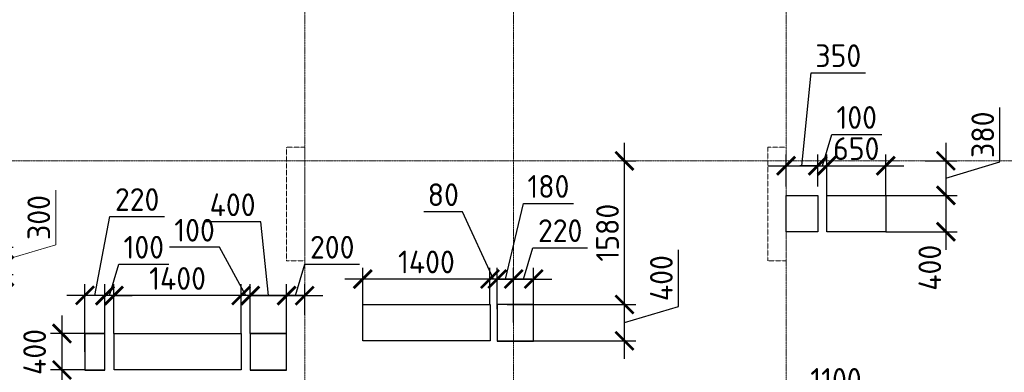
# Model space of a CAD drawing. Header units: millimetres. Extents: x -42044588 to 856694, y -806701 to 941911.
# Tile 821 of 1056: x -168083 to -157242, y -175159 to -171279. Entities that reach past the tile are written whole.
import ezdxf

# ---------------------------------------------------------------- set-up
doc = ezdxf.new("R2010")
doc.units = ezdxf.units.MM
for name, pattern in [('______5', [1100, 800, -100, 100, -100]), ('DASHED', [7, 5, -2, 0]), ('осевая', [50.8, 31.75, -6.35, 6.35, -6.35])]:
    doc.linetypes.add(name, pattern=pattern)
for name, color, linetype, lineweight in [('RAZMER', 100, 'Continuous', 15), ('RAZMER @ 100', 100, 'Continuous', 15), ('Оси', 40, '______5', 18), ('Перекрытие ж_бетон', 1, 'Continuous', 30), ('РАЗМЕРЫ', 1, 'Continuous', 9)]:
    doc.layers.add(name, color=color, linetype=linetype, lineweight=lineweight)
doc.layers.add('Колонна_ бетон', color=7, linetype='Continuous', lineweight=50, true_color=0xb4b496)
doc.styles.add('GOST-2.304_Type-B', font='GOST_Common.ttf')
doc.styles.add('ГОСТ', font='GOST_Common.ttf')
doc.dimstyles.new('ГОСТ', dxfattribs={"dimscale": 0, "dimtxt": 2.5, "dimasz": 2.5, "dimexe": 1.25, "dimexo": 0.625, "dimtad": 1, "dimdec": 0, "dimtxsty": 'ГОСТ', "dimblk": 'ARCHTICK', "dimcen": 2.5, "dimdle": 1.5, "dimclrd": 256, "dimclre": 256, "dimclrt": 256, "dimadec": 0, "dimazin": 0, "dimtfac": 1, "dimtdec": 0, "dimtmove": 1, "dimatfit": 3, "dimfxl": 0, "dimlwd": -1, "dimarcsym": 0})
doc.dimstyles.new('СПДС', dxfattribs={"dimscale": 100, "dimtxt": 2.5, "dimasz": 2, "dimexe": 1.25, "dimexo": 0, "dimtad": 1, "dimdec": 0, "dimrnd": 5, "dimtxsty": 'GOST-2.304_Type-B', "dimblk": 'ARCHTICK', "dimcen": 2.5, "dimdle": 2, "dimclrd": 1, "dimclre": 1, "dimclrt": 1, "dimadec": 0, "dimazin": 2, "dimtfac": 0.75, "dimtdec": 0, "dimtmove": 1, "dimatfit": 3, "dimfxl": 0, "dimtolj": 1, "dimarcsym": 0})

# ---------------------------------------------------------------- blocks, each defined once
blk = doc.blocks.new('оси блок 2')
at = {"layer": 'Оси', "color": 16, "linetype": 'осевая', "lineweight": 0, "ltscale": 0.25, "transparency": 33554687}
for p, q in [((-54204.7, -322543), (-54204.7, -347914.1)), ((-51904.7, -322543), (-51904.7, -347914.1)), ((-48904.7, -322543), (-48904.7, -347914.1)), ((-89822.3, -329401.3), (-37238.5, -329401.3))]:
    blk.add_line(p, q, dxfattribs=at)
blk = doc.blocks.new('подложка стн 1-го этажа')
at = {"layer": 'Колонна_ бетон', "color": 252, "linetype": 'DASHED', "lineweight": 0, "ltscale": 0.5, "true_color": 0x939598, "transparency": 33554687}
for p, q in [((39544, 23162, -200), (39344, 23162, -200)), ((39344, 23162, -200), (39344, 23162, -200)), ((39344, 21912, -200), (39344, 23162, -200)), ((39544, 23162, -200), (39544, 23162, -200)), ((39544, 23162, -200), (39544, 21912, -200)), ((44644, 23162, -200), (44644, 23162, -200)), ((44644, 23162, -200), (44844, 23162, -200)), ((44644, 23162, -200), (44644, 21912, -200)), ((44844, 23162, -200), (44844, 23162, -200)), ((44844, 21912, -200), (44844, 23162, -200)), ((39344, 21912, -200), (39544, 21912, -200)), ((39344, 21912, -200), (39344, 21912, -200)), ((39544, 21912, -200), (39544, 21912, -200)), ((44844, 21912, -200), (44644, 21912, -200)), ((44644, 21912, -200), (44644, 21912, -200)), ((44844, 21912, -200), (44844, 21912, -200))]:
    blk.add_line(p, q, dxfattribs=at)
blk = doc.blocks.new('_ArchTick')
at = {"color": 0, "linetype": 'ByBlock', "const_width": 0.15}
blk.add_lwpolyline([(-0.5, -0.5), (0.5, 0.5)], dxfattribs=at)
blk = doc.blocks.new('*D613')
at = {"layer": 'DEFPOINTS', "color": 0, "transparency": 16777216}
for p in [(-169275, -173784), (-169275, -174084), (-168279, -174084)]:
    blk.add_point(p, dxfattribs=at)
at = {"layer": 'RAZMER', "transparency": 16777216}
for p, q in [((-167685, -173756), (-167685, -173156)), ((-168279, -173634), (-168279, -174234)), ((-168279, -173934), (-167685, -173756))]:
    blk.add_line(p, q, dxfattribs=at)
at = {"layer": 'RAZMER', "lineweight": -2, "transparency": 16777216}
for p, q in [((-169213, -173784), (-168154, -173784)), ((-169213, -174084), (-168154, -174084))]:
    blk.add_line(p, q, dxfattribs=at)
at = {"layer": 'RAZMER', "transparency": 16777216, "xscale": 250, "yscale": 250, "zscale": 250}
for p, rotation in [((-168279, -173784), 90), ((-168279, -174084), 270)]:
    blk.add_blockref('_ArchTick', p, dxfattribs=dict(at, rotation=rotation))
at = {"layer": 'RAZMER', "lineweight": 0, "transparency": 16777216, "insert": (-167873, -173456), "char_height": 250, "attachment_point": 5, "rotation": 90, "style": 'ГОСТ', "bg_fill": 3, "box_fill_scale": 1.1, "bg_fill_color": 256, "bg_fill_true_color": 13158600, "bg_fill_transparency": 0}
blk.add_mtext('300', dxfattribs=at)
blk = doc.blocks.new('*D1510')
at = {"layer": 'DEFPOINTS', "color": 0, "transparency": 16777216}
for p in [(-159295, -172886), (-159645, -173113), (-159295, -173113)]:
    blk.add_point(p, dxfattribs=at)
at = {"layer": 'РАЗМЕРЫ', "color": 1, "lineweight": -2, "transparency": 16777216}
for p, q in [((-159470, -172886), (-159370, -171863)), ((-159370, -171863), (-158770, -171863)), ((-159645, -173113), (-159645, -172761)), ((-159295, -173113), (-159295, -172761)), ((-159845, -172886), (-159095, -172886))]:
    blk.add_line(p, q, dxfattribs=at)
at = {"layer": 'РАЗМЕРЫ', "color": 1, "lineweight": -2, "transparency": 16777216, "xscale": 200, "yscale": 200, "zscale": 200, "rotation": 180}
blk.add_blockref('_ArchTick', (-159645, -172886), dxfattribs=at)
at = {"layer": 'РАЗМЕРЫ', "color": 1, "lineweight": -2, "transparency": 16777216, "xscale": 200, "yscale": 200, "zscale": 200}
blk.add_blockref('_ArchTick', (-159295, -172886), dxfattribs=at)
at = {"layer": 'РАЗМЕРЫ', "color": 1, "lineweight": 0, "transparency": 16777216, "insert": (-159070, -171675), "char_height": 250, "attachment_point": 5, "style": 'GOST-2.304_Type-B'}
blk.add_mtext('\\A1;350', dxfattribs=at)
blk = doc.blocks.new('*D1511')
at = {"layer": 'DEFPOINTS', "color": 0, "transparency": 16777216}
for p in [(-162825, -174133), (-162825, -174464), (-162645, -174613)]:
    blk.add_point(p, dxfattribs=at)
at = {"layer": 'РАЗМЕРЫ', "color": 1, "lineweight": -2, "transparency": 16777216}
for p, q in [((-162735, -174133), (-162537, -173301)), ((-162537, -173301), (-161987, -173301)), ((-162825, -174464), (-162825, -174008)), ((-162645, -174613), (-162645, -174008)), ((-162445, -174133), (-163025, -174133))]:
    blk.add_line(p, q, dxfattribs=at)
at = {"layer": 'РАЗМЕРЫ', "color": 1, "lineweight": -2, "transparency": 16777216, "xscale": 200, "yscale": 200, "zscale": 200, "rotation": 180}
blk.add_blockref('_ArchTick', (-162825, -174133), dxfattribs=at)
at = {"layer": 'РАЗМЕРЫ', "color": 1, "lineweight": -2, "transparency": 16777216, "xscale": 200, "yscale": 200, "zscale": 200}
blk.add_blockref('_ArchTick', (-162645, -174133), dxfattribs=at)
at = {"layer": 'РАЗМЕРЫ', "color": 1, "lineweight": 0, "transparency": 16777216, "insert": (-162262, -173114), "char_height": 250, "attachment_point": 5, "style": 'GOST-2.304_Type-B'}
blk.add_mtext('\\A1;180', dxfattribs=at)
blk = doc.blocks.new('*D1512')
at = {"layer": 'DEFPOINTS', "color": 0, "transparency": 16777216}
for p in [(-162715, -174413), (-161424, -174413), (-162715, -174813)]:
    blk.add_point(p, dxfattribs=at)
at = {"layer": 'РАЗМЕРЫ', "color": 1, "lineweight": -2, "transparency": 16777216}
for p, q in [((-160830, -174435), (-160830, -173810)), ((-161424, -175013), (-161424, -174213)), ((-162715, -174413), (-161299, -174413)), ((-161424, -174613), (-160830, -174435)), ((-162715, -174813), (-161299, -174813))]:
    blk.add_line(p, q, dxfattribs=at)
at = {"layer": 'РАЗМЕРЫ', "color": 1, "lineweight": -2, "transparency": 16777216, "xscale": 200, "yscale": 200, "zscale": 200}
for p, rotation in [((-161424, -174413), 90), ((-161424, -174813), 270)]:
    blk.add_blockref('_ArchTick', p, dxfattribs=dict(at, rotation=rotation))
at = {"layer": 'РАЗМЕРЫ', "color": 1, "lineweight": 0, "transparency": 16777216, "insert": (-161018, -174123), "char_height": 250, "attachment_point": 5, "rotation": 90, "style": 'GOST-2.304_Type-B'}
blk.add_mtext('\\A1;400', dxfattribs=at)
blk = doc.blocks.new('*D1513')
at = {"layer": 'DEFPOINTS', "color": 0, "transparency": 16777216}
for p in [(-165545, -174315), (-165545, -174733), (-165145, -174733)]:
    blk.add_point(p, dxfattribs=at)
at = {"layer": 'РАЗМЕРЫ', "color": 1, "lineweight": -2, "transparency": 16777216}
for p, q in [((-165427, -173503), (-166052, -173503)), ((-165345, -174315), (-165427, -173503)), ((-165545, -174733), (-165545, -174190)), ((-165145, -174733), (-165145, -174190)), ((-164945, -174315), (-165745, -174315))]:
    blk.add_line(p, q, dxfattribs=at)
at = {"layer": 'РАЗМЕРЫ', "color": 1, "lineweight": -2, "transparency": 16777216, "xscale": 200, "yscale": 200, "zscale": 200, "rotation": 180}
blk.add_blockref('_ArchTick', (-165545, -174315), dxfattribs=at)
at = {"layer": 'РАЗМЕРЫ', "color": 1, "lineweight": -2, "transparency": 16777216, "xscale": 200, "yscale": 200, "zscale": 200}
blk.add_blockref('_ArchTick', (-165145, -174315), dxfattribs=at)
at = {"layer": 'РАЗМЕРЫ', "color": 1, "lineweight": 0, "transparency": 16777216, "insert": (-165739, -173316), "char_height": 250, "attachment_point": 5, "style": 'GOST-2.304_Type-B'}
blk.add_mtext('\\A1;400', dxfattribs=at)
blk = doc.blocks.new('*D1514')
at = {"layer": 'DEFPOINTS', "color": 0, "transparency": 16777216}
for p in [(-167365, -174313), (-167365, -174933), (-167145, -174933)]:
    blk.add_point(p, dxfattribs=at)
at = {"layer": 'РАЗМЕРЫ', "color": 1, "lineweight": -2, "transparency": 16777216}
for p, q in [((-167255, -174313), (-167090, -173446)), ((-167090, -173446), (-166490, -173446)), ((-167365, -174933), (-167365, -174188)), ((-167145, -174933), (-167145, -174188)), ((-166945, -174313), (-167565, -174313))]:
    blk.add_line(p, q, dxfattribs=at)
at = {"layer": 'РАЗМЕРЫ', "color": 1, "lineweight": -2, "transparency": 16777216, "xscale": 200, "yscale": 200, "zscale": 200, "rotation": 180}
blk.add_blockref('_ArchTick', (-167365, -174313), dxfattribs=at)
at = {"layer": 'РАЗМЕРЫ', "color": 1, "lineweight": -2, "transparency": 16777216, "xscale": 200, "yscale": 200, "zscale": 200}
blk.add_blockref('_ArchTick', (-167145, -174313), dxfattribs=at)
at = {"layer": 'РАЗМЕРЫ', "color": 1, "lineweight": 0, "transparency": 16777216, "insert": (-166790, -173258), "char_height": 250, "attachment_point": 5, "style": 'GOST-2.304_Type-B'}
blk.add_mtext('\\A1;220', dxfattribs=at)
blk = doc.blocks.new('*D1515')
at = {"layer": 'DEFPOINTS', "color": 0, "transparency": 16777216}
for p in [(-167365, -174733), (-167618, -175133), (-167365, -175133)]:
    blk.add_point(p, dxfattribs=at)
at = {"layer": 'РАЗМЕРЫ', "color": 1, "lineweight": -2, "transparency": 16777216}
for p, q in [((-167618, -174533), (-167618, -175333)), ((-167365, -174733), (-167743, -174733)), ((-167365, -175133), (-167743, -175133))]:
    blk.add_line(p, q, dxfattribs=at)
at = {"layer": 'РАЗМЕРЫ', "color": 1, "lineweight": -2, "transparency": 16777216, "xscale": 200, "yscale": 200, "zscale": 200}
for p, rotation in [((-167618, -174733), 90), ((-167618, -175133), 270)]:
    blk.add_blockref('_ArchTick', p, dxfattribs=dict(at, rotation=rotation))
at = {"layer": 'РАЗМЕРЫ', "color": 1, "lineweight": 0, "transparency": 16777216, "insert": (-167919, -174936), "char_height": 250, "attachment_point": 5, "rotation": 90, "style": 'GOST-2.304_Type-B'}
blk.add_mtext('\\A1;400', dxfattribs=at)
blk = doc.blocks.new('цукцкц')
at = {"layer": 'Перекрытие ж_бетон'}
for points in [[(-254816, -598129), (-254816, -597909), (-255216, -597909), (-255216, -598129)], [(-254816, -599729), (-255216, -599729), (-255216, -600129), (-254816, -600129)], [(-254496, -602449), (-254896, -602449), (-254896, -602849), (-254496, -602849)], [(-253296, -605979), (-253696, -605979), (-253696, -605629), (-253296, -605629)]]:
    blk.add_lwpolyline(points, close=True, dxfattribs=at)
blk = doc.blocks.new('*D1546')
at = {"layer": 'DEFPOINTS', "color": 0, "transparency": 16777216}
for p in [(-164945, -174315), (-164945, -174526), (-165145, -174733)]:
    blk.add_point(p, dxfattribs=at)
at = {"layer": 'РАЗМЕРЫ', "color": 1, "lineweight": -2, "transparency": 16777216}
for p, q in [((-165045, -174315), (-164942, -173971)), ((-164942, -173971), (-164342, -173971)), ((-165145, -174733), (-165145, -174190)), ((-164945, -174526), (-164945, -174190)), ((-165345, -174315), (-164745, -174315))]:
    blk.add_line(p, q, dxfattribs=at)
at = {"layer": 'РАЗМЕРЫ', "color": 1, "lineweight": -2, "transparency": 16777216, "xscale": 200, "yscale": 200, "zscale": 200, "rotation": 180}
blk.add_blockref('_ArchTick', (-165145, -174315), dxfattribs=at)
at = {"layer": 'РАЗМЕРЫ', "color": 1, "lineweight": -2, "transparency": 16777216, "xscale": 200, "yscale": 200, "zscale": 200}
blk.add_blockref('_ArchTick', (-164945, -174315), dxfattribs=at)
at = {"layer": 'РАЗМЕРЫ', "color": 1, "lineweight": 0, "transparency": 16777216, "insert": (-164642, -173783), "char_height": 250, "attachment_point": 5, "style": 'GOST-2.304_Type-B'}
blk.add_mtext('\\A1;200', dxfattribs=at)
blk = doc.blocks.new('*D1547')
at = {"layer": 'DEFPOINTS', "color": 0, "transparency": 16777216}
for p in [(-162425, -174133), (-162425, -174413), (-162645, -174613)]:
    blk.add_point(p, dxfattribs=at)
at = {"layer": 'РАЗМЕРЫ', "color": 1, "lineweight": -2, "transparency": 16777216}
for p, q in [((-162535, -174133), (-162432, -173789)), ((-162432, -173789), (-161832, -173789)), ((-162645, -174613), (-162645, -174008)), ((-162425, -174413), (-162425, -174008)), ((-162845, -174133), (-162225, -174133))]:
    blk.add_line(p, q, dxfattribs=at)
at = {"layer": 'РАЗМЕРЫ', "color": 1, "lineweight": -2, "transparency": 16777216, "xscale": 200, "yscale": 200, "zscale": 200, "rotation": 180}
blk.add_blockref('_ArchTick', (-162645, -174133), dxfattribs=at)
at = {"layer": 'РАЗМЕРЫ', "color": 1, "lineweight": -2, "transparency": 16777216, "xscale": 200, "yscale": 200, "zscale": 200}
blk.add_blockref('_ArchTick', (-162425, -174133), dxfattribs=at)
at = {"layer": 'РАЗМЕРЫ', "color": 1, "lineweight": 0, "transparency": 16777216, "insert": (-162132, -173601), "char_height": 250, "attachment_point": 5, "style": 'GOST-2.304_Type-B'}
blk.add_mtext('\\A1;220', dxfattribs=at)
blk = doc.blocks.new('*D1598')
at = {"layer": 'DEFPOINTS', "color": 0, "transparency": 16777216}
for p in [(-162905, -174133), (-162905, -174413), (-162825, -174464)]:
    blk.add_point(p, dxfattribs=at)
at = {"layer": 'РАЗМЕРЫ', "color": 1, "lineweight": -2, "transparency": 16777216}
for p, q in [((-163207, -173392), (-163632, -173392)), ((-162865, -174133), (-163207, -173392)), ((-162905, -174413), (-162905, -174008)), ((-162825, -174464), (-162825, -174008)), ((-162905, -174133), (-163105, -174133)), ((-162825, -174133), (-162905, -174133)), ((-162825, -174133), (-162905, -174133)), ((-162825, -174133), (-162625, -174133))]:
    blk.add_line(p, q, dxfattribs=at)
at = {"layer": 'РАЗМЕРЫ', "color": 1, "lineweight": -2, "transparency": 16777216, "xscale": 200, "yscale": 200, "zscale": 200}
blk.add_blockref('_ArchTick', (-162905, -174133), dxfattribs=at)
at = {"layer": 'РАЗМЕРЫ', "color": 1, "lineweight": -2, "transparency": 16777216, "xscale": 200, "yscale": 200, "zscale": 200, "rotation": 180}
blk.add_blockref('_ArchTick', (-162825, -174133), dxfattribs=at)
at = {"layer": 'РАЗМЕРЫ', "color": 1, "lineweight": 0, "transparency": 16777216, "insert": (-163419, -173205), "char_height": 250, "attachment_point": 5, "style": 'GOST-2.304_Type-B'}
blk.add_mtext('\\A1;80', dxfattribs=at)
blk = doc.blocks.new('*D1599')
at = {"layer": 'DEFPOINTS', "color": 0, "transparency": 16777216}
for p in [(-164305, -174133), (-164305, -174413), (-162905, -174413)]:
    blk.add_point(p, dxfattribs=at)
at = {"layer": 'РАЗМЕРЫ', "color": 1, "lineweight": -2, "transparency": 16777216}
for p, q in [((-164305, -174413), (-164305, -174008)), ((-162905, -174413), (-162905, -174008)), ((-162705, -174133), (-164505, -174133))]:
    blk.add_line(p, q, dxfattribs=at)
at = {"layer": 'РАЗМЕРЫ', "color": 1, "lineweight": -2, "transparency": 16777216, "xscale": 200, "yscale": 200, "zscale": 200, "rotation": 180}
blk.add_blockref('_ArchTick', (-164305, -174133), dxfattribs=at)
at = {"layer": 'РАЗМЕРЫ', "color": 1, "lineweight": -2, "transparency": 16777216, "xscale": 200, "yscale": 200, "zscale": 200}
blk.add_blockref('_ArchTick', (-162905, -174133), dxfattribs=at)
at = {"layer": 'РАЗМЕРЫ', "color": 1, "lineweight": 0, "transparency": 16777216, "insert": (-163605, -173945), "char_height": 250, "attachment_point": 5, "style": 'GOST-2.304_Type-B'}
blk.add_mtext('\\A1;1400', dxfattribs=at)
blk = doc.blocks.new('*D1600')
at = {"layer": 'DEFPOINTS', "color": 0, "transparency": 16777216}
for p in [(-161439, -172833), (-161424, -172833), (-162715, -174413)]:
    blk.add_point(p, dxfattribs=at)
at = {"layer": 'РАЗМЕРЫ', "color": 1, "lineweight": -2, "transparency": 16777216}
for p, q in [((-161424, -174613), (-161424, -172633)), ((-161439, -172833), (-161299, -172833)), ((-162715, -174413), (-161299, -174413))]:
    blk.add_line(p, q, dxfattribs=at)
at = {"layer": 'РАЗМЕРЫ', "color": 1, "lineweight": -2, "transparency": 16777216, "xscale": 200, "yscale": 200, "zscale": 200}
for p, rotation in [((-161424, -172833), 90), ((-161424, -174413), 270)]:
    blk.add_blockref('_ArchTick', p, dxfattribs=dict(at, rotation=rotation))
at = {"layer": 'РАЗМЕРЫ', "color": 1, "lineweight": 0, "transparency": 16777216, "insert": (-161611, -173623), "char_height": 250, "attachment_point": 5, "rotation": 90, "style": 'GOST-2.304_Type-B'}
blk.add_mtext('\\A1;1580', dxfattribs=at)
blk = doc.blocks.new('*D1601')
at = {"layer": 'DEFPOINTS', "color": 0, "transparency": 16777216}
for p in [(-159195, -172886), (-159295, -173113), (-159195, -173213)]:
    blk.add_point(p, dxfattribs=at)
at = {"layer": 'РАЗМЕРЫ', "color": 1, "lineweight": -2, "transparency": 16777216}
for p, q in [((-159245, -172886), (-159142, -172542)), ((-159142, -172542), (-158592, -172542)), ((-159295, -173113), (-159295, -172761)), ((-159195, -173213), (-159195, -172761)), ((-159295, -172886), (-159495, -172886)), ((-159295, -172886), (-159195, -172886)), ((-159295, -172886), (-159195, -172886)), ((-159195, -172886), (-158995, -172886))]:
    blk.add_line(p, q, dxfattribs=at)
at = {"layer": 'РАЗМЕРЫ', "color": 1, "lineweight": -2, "transparency": 16777216, "xscale": 200, "yscale": 200, "zscale": 200}
blk.add_blockref('_ArchTick', (-159295, -172886), dxfattribs=at)
at = {"layer": 'РАЗМЕРЫ', "color": 1, "lineweight": -2, "transparency": 16777216, "xscale": 200, "yscale": 200, "zscale": 200, "rotation": 180}
blk.add_blockref('_ArchTick', (-159195, -172886), dxfattribs=at)
at = {"layer": 'РАЗМЕРЫ', "color": 1, "lineweight": 0, "transparency": 16777216, "insert": (-158867, -172355), "char_height": 250, "attachment_point": 5, "style": 'GOST-2.304_Type-B'}
blk.add_mtext('\\A1;100', dxfattribs=at)
blk = doc.blocks.new('*D1602')
at = {"layer": 'DEFPOINTS', "color": 0, "transparency": 16777216}
for p in [(-158547, -172886), (-159197, -173213), (-158547, -173213)]:
    blk.add_point(p, dxfattribs=at)
at = {"layer": 'РАЗМЕРЫ', "color": 1, "lineweight": -2, "transparency": 16777216}
for p, q in [((-159197, -173213), (-159197, -172761)), ((-158547, -173213), (-158547, -172761)), ((-159397, -172886), (-158347, -172886))]:
    blk.add_line(p, q, dxfattribs=at)
at = {"layer": 'РАЗМЕРЫ', "color": 1, "lineweight": -2, "transparency": 16777216, "xscale": 200, "yscale": 200, "zscale": 200, "rotation": 180}
blk.add_blockref('_ArchTick', (-159197, -172886), dxfattribs=at)
at = {"layer": 'РАЗМЕРЫ', "color": 1, "lineweight": -2, "transparency": 16777216, "xscale": 200, "yscale": 200, "zscale": 200}
blk.add_blockref('_ArchTick', (-158547, -172886), dxfattribs=at)
at = {"layer": 'РАЗМЕРЫ', "color": 1, "lineweight": 0, "transparency": 16777216, "insert": (-158872, -172698), "char_height": 250, "attachment_point": 5, "style": 'GOST-2.304_Type-B'}
blk.add_mtext('\\A1;650', dxfattribs=at)
blk = doc.blocks.new('*D1603')
at = {"layer": 'DEFPOINTS', "color": 0, "transparency": 16777216}
for p in [(-158112, -172833), (-158547, -173213), (-157885, -173213)]:
    blk.add_point(p, dxfattribs=at)
at = {"layer": 'РАЗМЕРЫ', "color": 1, "lineweight": -2, "transparency": 16777216}
for p, q in [((-157291, -172845), (-157291, -172245)), ((-157885, -172633), (-157885, -173413)), ((-158112, -172833), (-157760, -172833)), ((-157885, -173023), (-157291, -172845)), ((-158547, -173213), (-157760, -173213))]:
    blk.add_line(p, q, dxfattribs=at)
at = {"layer": 'РАЗМЕРЫ', "color": 1, "lineweight": -2, "transparency": 16777216, "xscale": 200, "yscale": 200, "zscale": 200}
for p, rotation in [((-157885, -172833), 90), ((-157885, -173213), 270)]:
    blk.add_blockref('_ArchTick', p, dxfattribs=dict(at, rotation=rotation))
at = {"layer": 'РАЗМЕРЫ', "color": 1, "lineweight": 0, "transparency": 16777216, "insert": (-157479, -172545), "char_height": 250, "attachment_point": 5, "rotation": 90, "style": 'GOST-2.304_Type-B'}
blk.add_mtext('\\A1;380', dxfattribs=at)
blk = doc.blocks.new('*D1604')
at = {"layer": 'DEFPOINTS', "color": 0, "transparency": 16777216}
for p in [(-158312, -173213), (-158547, -173613), (-157885, -173613)]:
    blk.add_point(p, dxfattribs=at)
at = {"layer": 'РАЗМЕРЫ', "color": 1, "lineweight": -2, "transparency": 16777216}
for p, q in [((-157885, -173013), (-157885, -173813)), ((-158312, -173213), (-157760, -173213)), ((-158547, -173613), (-157760, -173613))]:
    blk.add_line(p, q, dxfattribs=at)
at = {"layer": 'РАЗМЕРЫ', "color": 1, "lineweight": -2, "transparency": 16777216, "xscale": 200, "yscale": 200, "zscale": 200}
for p, rotation in [((-157885, -173213), 90), ((-157885, -173613), 270)]:
    blk.add_blockref('_ArchTick', p, dxfattribs=dict(at, rotation=rotation))
at = {"layer": 'РАЗМЕРЫ', "color": 1, "lineweight": 0, "transparency": 16777216, "insert": (-158062, -174009), "char_height": 250, "attachment_point": 5, "rotation": 90, "style": 'GOST-2.304_Type-B'}
blk.add_mtext('\\A1;400', dxfattribs=at)
blk = doc.blocks.new('*D1634')
at = {"layer": 'DEFPOINTS', "color": 0, "transparency": 16777216}
for p in [(-158545, -175425), (-159645, -176043), (-158545, -176158)]:
    blk.add_point(p, dxfattribs=at)
at = {"layer": 'РАЗМЕРЫ', "color": 1, "lineweight": -2, "transparency": 16777216}
for p, q in [((-159645, -176043), (-159645, -175300)), ((-158545, -176158), (-158545, -175300)), ((-159845, -175425), (-158345, -175425))]:
    blk.add_line(p, q, dxfattribs=at)
at = {"layer": 'РАЗМЕРЫ', "color": 1, "lineweight": -2, "transparency": 16777216, "xscale": 200, "yscale": 200, "zscale": 200, "rotation": 180}
blk.add_blockref('_ArchTick', (-159645, -175425), dxfattribs=at)
at = {"layer": 'РАЗМЕРЫ', "color": 1, "lineweight": -2, "transparency": 16777216, "xscale": 200, "yscale": 200, "zscale": 200}
blk.add_blockref('_ArchTick', (-158545, -175425), dxfattribs=at)
at = {"layer": 'РАЗМЕРЫ', "color": 1, "lineweight": 0, "transparency": 16777216, "insert": (-159095, -175238), "char_height": 250, "attachment_point": 5, "style": 'GOST-2.304_Type-B'}
blk.add_mtext('\\A1;1100', dxfattribs=at)
blk = doc.blocks.new('*D1666')
at = {"layer": 'DEFPOINTS', "color": 0, "transparency": 16777216}
for p in [(-165645, -174315), (-165645, -174733), (-165545, -174733)]:
    blk.add_point(p, dxfattribs=at)
at = {"layer": 'РАЗМЕРЫ', "color": 1, "lineweight": -2, "transparency": 16777216}
for p, q in [((-165883, -173783), (-166433, -173783)), ((-165595, -174315), (-165883, -173783)), ((-165645, -174733), (-165645, -174190)), ((-165545, -174733), (-165545, -174190)), ((-165645, -174315), (-165845, -174315)), ((-165545, -174315), (-165645, -174315)), ((-165545, -174315), (-165645, -174315)), ((-165545, -174315), (-165345, -174315))]:
    blk.add_line(p, q, dxfattribs=at)
at = {"layer": 'РАЗМЕРЫ', "color": 1, "lineweight": -2, "transparency": 16777216, "xscale": 200, "yscale": 200, "zscale": 200}
blk.add_blockref('_ArchTick', (-165645, -174315), dxfattribs=at)
at = {"layer": 'РАЗМЕРЫ', "color": 1, "lineweight": -2, "transparency": 16777216, "xscale": 200, "yscale": 200, "zscale": 200, "rotation": 180}
blk.add_blockref('_ArchTick', (-165545, -174315), dxfattribs=at)
at = {"layer": 'РАЗМЕРЫ', "color": 1, "lineweight": 0, "transparency": 16777216, "insert": (-166158, -173596), "char_height": 250, "attachment_point": 5, "style": 'GOST-2.304_Type-B'}
blk.add_mtext('\\A1;100', dxfattribs=at)
blk = doc.blocks.new('*D1667')
at = {"layer": 'DEFPOINTS', "color": 0, "transparency": 16777216}
for p in [(-167045, -174315), (-167045, -174733), (-165645, -174733)]:
    blk.add_point(p, dxfattribs=at)
at = {"layer": 'РАЗМЕРЫ', "color": 1, "lineweight": -2, "transparency": 16777216}
for p, q in [((-167045, -174733), (-167045, -174190)), ((-165645, -174733), (-165645, -174190)), ((-165445, -174315), (-167245, -174315))]:
    blk.add_line(p, q, dxfattribs=at)
at = {"layer": 'РАЗМЕРЫ', "color": 1, "lineweight": -2, "transparency": 16777216, "xscale": 200, "yscale": 200, "zscale": 200, "rotation": 180}
blk.add_blockref('_ArchTick', (-167045, -174315), dxfattribs=at)
at = {"layer": 'РАЗМЕРЫ', "color": 1, "lineweight": -2, "transparency": 16777216, "xscale": 200, "yscale": 200, "zscale": 200}
blk.add_blockref('_ArchTick', (-165645, -174315), dxfattribs=at)
at = {"layer": 'РАЗМЕРЫ', "color": 1, "lineweight": 0, "transparency": 16777216, "insert": (-166345, -174127), "char_height": 250, "attachment_point": 5, "style": 'GOST-2.304_Type-B'}
blk.add_mtext('\\A1;1400', dxfattribs=at)
blk = doc.blocks.new('*D1668')
at = {"layer": 'DEFPOINTS', "color": 0, "transparency": 16777216}
for p in [(-167145, -174315), (-167145, -174733), (-167045, -174733)]:
    blk.add_point(p, dxfattribs=at)
at = {"layer": 'РАЗМЕРЫ', "color": 1, "lineweight": -2, "transparency": 16777216}
for p, q in [((-167095, -174315), (-166992, -173971)), ((-166992, -173971), (-166442, -173971)), ((-167145, -174733), (-167145, -174190)), ((-167045, -174733), (-167045, -174190)), ((-167145, -174315), (-167345, -174315)), ((-167045, -174315), (-167145, -174315)), ((-167045, -174315), (-167145, -174315)), ((-167045, -174315), (-166845, -174315))]:
    blk.add_line(p, q, dxfattribs=at)
at = {"layer": 'РАЗМЕРЫ', "color": 1, "lineweight": -2, "transparency": 16777216, "xscale": 200, "yscale": 200, "zscale": 200}
blk.add_blockref('_ArchTick', (-167145, -174315), dxfattribs=at)
at = {"layer": 'РАЗМЕРЫ', "color": 1, "lineweight": -2, "transparency": 16777216, "xscale": 200, "yscale": 200, "zscale": 200, "rotation": 180}
blk.add_blockref('_ArchTick', (-167045, -174315), dxfattribs=at)
at = {"layer": 'РАЗМЕРЫ', "color": 1, "lineweight": 0, "transparency": 16777216, "insert": (-166717, -173783), "char_height": 250, "attachment_point": 5, "style": 'GOST-2.304_Type-B'}
blk.add_mtext('\\A1;100', dxfattribs=at)
blk = doc.blocks.new('*D1673')
at = {"layer": 'DEFPOINTS', "color": 0, "transparency": 16777216}
for p in [(-167365, -175133), (-167618, -175833), (-167265, -175833)]:
    blk.add_point(p, dxfattribs=at)
at = {"layer": 'РАЗМЕРЫ', "color": 1, "lineweight": -2, "transparency": 16777216}
for p, q in [((-167618, -174933), (-167618, -176033)), ((-167365, -175133), (-167743, -175133)), ((-167265, -175833), (-167743, -175833))]:
    blk.add_line(p, q, dxfattribs=at)
at = {"layer": 'РАЗМЕРЫ', "color": 1, "lineweight": -2, "transparency": 16777216, "xscale": 200, "yscale": 200, "zscale": 200}
for p, rotation in [((-167618, -175133), 90), ((-167618, -175833), 270)]:
    blk.add_blockref('_ArchTick', p, dxfattribs=dict(at, rotation=rotation))
at = {"layer": 'РАЗМЕРЫ', "color": 1, "lineweight": 0, "transparency": 16777216, "insert": (-167806, -175483), "char_height": 250, "attachment_point": 5, "rotation": 90, "style": 'GOST-2.304_Type-B'}
blk.add_mtext('\\A1;700', dxfattribs=at)
blk = doc.blocks.new('блочина')
at = {"layer": 'Перекрытие ж_бетон', "color": 4}
for points in [[(140763, 63798), (140763, 63398), (140413, 63398), (140413, 63798)], [(140861, 63400), (140861, 63800), (141511, 63800), (141511, 63400)], [(135753, 62200), (135753, 62600), (137153, 62600), (137153, 62200)], [(137233, 62598), (137233, 62198), (137633, 62198), (137633, 62598)], [(132913, 62278), (132693, 62278), (132693, 61878), (132913, 61878)], [(133013, 61880), (133013, 62280), (134413, 62280), (134413, 61880)], [(134513, 62278), (134513, 61878), (134913, 61878), (134913, 62278)]]:
    blk.add_lwpolyline(points, close=True, dxfattribs=at)

msp = doc.modelspace()

# ---------------------------------------------------------------- linework, layer by layer
at = {"layer": 'Перекрытие ж_бетон'}
for points in [[(-159197.051, -173613.478), (-159197.051, -173213.478), (-158547.051, -173213.478), (-158547.051, -173613.478)], [(-164304.789, -174813.478), (-164304.789, -174413.478), (-162904.789, -174413.478), (-162904.789, -174813.478)], [(-167044.791, -175133.478), (-167044.791, -174733.478), (-165644.791, -174733.478), (-165644.791, -175133.478)]]:
    msp.add_lwpolyline(points, close=True, dxfattribs=at)

# ---------------------------------------------------------------- block references
msp.add_blockref('подложка стн 1-го этажа', (-204488.916, -195845.272, 560))
at = {"layer": 'РАЗМЕРЫ'}
msp.add_blockref('оси блок 2', (-110740.275, 156567.844), dxfattribs=at)

# ---------------------------------------------------------------- dimensions: what is measured, and where the dimension line sits
at = {"layer": 'РАЗМЕРЫ', "lineweight": 0}
for base, p1, p2, picture, middle in [((-159295.253, -172885.862), (-159644.993, -173113.478), (-159295.253, -173113.478), '*D1510', (-159307.368, -171862.791)), ((-162824.992, -174132.598), (-162644.994, -174613.481), (-162824.992, -174464.255), '*D1511', (-162474.851, -173301.181)), ((-162904.789, -174132.598), (-162824.992, -174464.255), (-162904.789, -174413.478), '*D1598', (-163269.193, -173392.403)), ((-165545.022, -174314.689), (-165144.994, -174733.488), (-165545.022, -174733.478), '*D1513', (-165489.178, -173503.1)), ((-165644.791, -174314.689), (-165545.022, -174733.478), (-165644.791, -174733.478), '*D1666', (-165945.896, -173783.439))]:
    dim = msp.add_linear_dim(base=base, p1=p1, p2=p2, dimstyle='СПДС', override={"dimrnd": 5}, dxfattribs=at)
    dim.commit()
    dim.dimension.update_dxf_attribs({"geometry": picture, "text_midpoint": middle, "dimtype": 160})
for base, p1, p2, picture, middle in [((-159195.051, -172885.862), (-159295.253, -173113.478), (-159195.051, -173213.478), '*D1601', (-159079.527, -172354.612)), ((-158547.051, -172885.862), (-159197.051, -173213.478), (-158547.051, -173213.478), '*D1602', (-158872.051, -172698.362)), ((-162424.992, -174132.598), (-162644.994, -174613.481), (-162424.992, -174413.478), '*D1547', (-162369.368, -173601.348)), ((-167144.992, -174314.689), (-167044.791, -174733.478), (-167144.992, -174733.478), '*D1668', (-166929.266, -173783.439)), ((-164944.994, -174314.689), (-165144.994, -174733.488), (-164944.994, -174526.185), '*D1546', (-164879.369, -173783.439)), ((-164304.789, -174132.598), (-162904.789, -174413.478), (-164304.789, -174413.478), '*D1599', (-163604.789, -173945.098)), ((-167044.791, -174314.689), (-165644.791, -174733.478), (-167044.791, -174733.478), '*D1667', (-166344.791, -174127.189)), ((-158544.789, -175425.461), (-159644.994, -176043.085), (-158544.789, -176158.478), '*D1634', (-159094.891, -175237.961))]:
    dim = msp.add_linear_dim(base=base, p1=p1, p2=p2, dimstyle='СПДС', override={"dimrnd": 5}, dxfattribs=at)
    dim.commit()
    dim.dimension.update_dxf_attribs({"geometry": picture, "text_midpoint": middle})
for base, p1, p2, picture, middle in [((-157884.99, -173213.478), (-158112.137, -172833.478), (-158547.051, -173213.478), '*D1603', (-157478.74, -172782.853)), ((-161423.986, -172833.478), (-162715.306, -174413.478), (-161439.076, -172833.478), '*D1600', (-161611.486, -173623.478)), ((-161423.986, -174413.478), (-162715.306, -174813.483), (-162715.306, -174413.478), '*D1512', (-161017.736, -174372.856)), ((-167618.414, -175833.478), (-167364.994, -175133.478), (-167264.606, -175833.478), '*D1673', (-167805.914, -175483.478))]:
    dim = msp.add_linear_dim(base=base, p1=p1, p2=p2, angle=90, dimstyle='СПДС', override={"dimrnd": 5}, dxfattribs=at)
    dim.commit()
    dim.dimension.update_dxf_attribs({"geometry": picture, "text_midpoint": middle})
dim = msp.add_linear_dim(base=(-157884.99, -173613.478), p1=(-158312.243, -173213.478), p2=(-158547.051, -173613.478), angle=90, dimstyle='СПДС', override={"dimrnd": 5}, dxfattribs=at)
dim.commit()
dim.dimension.update_dxf_attribs({"geometry": '*D1604', "text_midpoint": (-157874.173, -174008.87), "dimtype": 160})
dim = msp.add_linear_dim(base=(-167364.994, -174312.719), p1=(-167144.992, -174933.478), p2=(-167364.994, -174933.478), dimstyle='СПДС', dxfattribs=at)
dim.commit()
dim.dimension.update_dxf_attribs({"geometry": '*D1514', "text_midpoint": (-167027.318, -173445.647), "dimtype": 160})
dim = msp.add_linear_dim(base=(-167618.414, -175133.478), p1=(-167364.994, -174733.478), p2=(-167364.994, -175133.478), angle=90, dimstyle='СПДС', dxfattribs=at)
dim.commit()
dim.dimension.update_dxf_attribs({"geometry": '*D1515', "text_midpoint": (-167731.317, -174936.167), "dimtype": 160})

# ---------------------------------------------------------------- next in the draw order: dimensions: what is measured, and where the dimension line sits
at = {"layer": 'RAZMER @ 100', "lineweight": 0}
dim = msp.add_linear_dim(base=(-168278.853, -174084.311, 720), p1=(-169275.148, -173784.311, 720), p2=(-169275.148, -174084.311, 720), angle=90, dimstyle='ГОСТ', override={"dimscale": 100, "dimtix": 0, "dimtofl": 1, "dimtmove": 1, "dimatfit": 3}, dxfattribs=at)
dim.commit()
dim.dimension.update_dxf_attribs({"geometry": '*D613', "text_midpoint": (-167872.603, -173693.686, 720)})

# ---------------------------------------------------------------- next in the draw order: block references
at = {"rotation": 90}
msp.add_blockref('цукцкц', (-765274.399, 80082.508), dxfattribs=at)
msp.add_blockref('блочина', (-300057.53, -237013.123))

doc.saveas('drawing.dxf')
